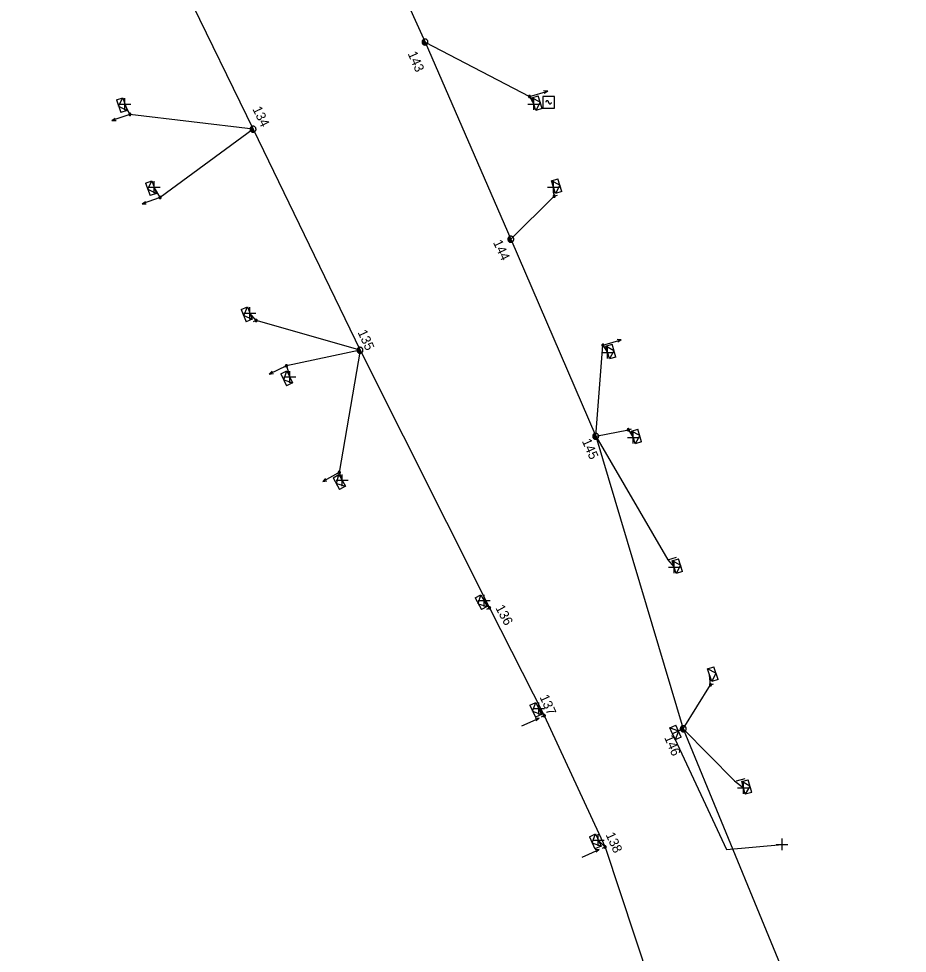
# Model space of a CAD drawing. Extents: x -544780 to -541582, y -1198995 to -1196551.
# Drawn here: x -542597.2 to -542503.6, y -1198836.4 to -1198738 of the extents above; entities that cross this region are included whole.
import ezdxf

# ---------------------------------------------------------------- set-up
doc = ezdxf.new("R2010")
doc.units = 0
for name, color, linetype in [('Vrstva 1', 7, 'Continuous'), ('Vrstva 13', 7, 'Continuous'), ('Vrstva 14', 7, 'Continuous'), ('Vrstva 2', 7, 'Continuous'), ('Vrstva 31', 7, 'Continuous'), ('Vrstva 34', 7, 'Continuous'), ('Vrstva 52', 7, 'Continuous'), ('Vrstva 54', 7, 'Continuous'), ('Vrstva 9', 7, 'Continuous')]:
    doc.layers.add(name, color=color, linetype=linetype)

# ---------------------------------------------------------------- blocks, each defined once
blk = doc.blocks.new('NN440')
at = {"layer": 'Vrstva 2'}
for points in [[(0.63, 0), (0.63, 0.06), (0.62, 0.13), (0.6, 0.19), (0.58, 0.25), (0.55, 0.31), (0.51, 0.37), (0.47, 0.42), (0.42, 0.46), (0.37, 0.51), (0.32, 0.54), (0.26, 0.57), (0.2, 0.59), (0.13, 0.61), (0.07, 0.62), (0, 0.63), (-0.06, 0.62), (-0.13, 0.61), (-0.19, 0.59), (-0.26, 0.57), (-0.31, 0.54), (-0.37, 0.51), (-0.42, 0.46), (-0.47, 0.42), (-0.51, 0.37), (-0.54, 0.31), (-0.57, 0.25), (-0.6, 0.19), (-0.62, 0.13), (-0.63, 0.06), (-0.63, 0), (-0.63, -0.07), (-0.62, -0.14), (-0.6, -0.2), (-0.57, -0.26), (-0.54, -0.32), (-0.51, -0.37), (-0.47, -0.43), (-0.42, -0.47), (-0.37, -0.51), (-0.31, -0.55), (-0.26, -0.58), (-0.19, -0.6), (-0.13, -0.62), (-0.06, -0.63), (0, -0.63), (0.07, -0.63), (0.13, -0.62), (0.2, -0.6), (0.26, -0.58), (0.32, -0.55), (0.37, -0.51), (0.42, -0.47), (0.47, -0.43), (0.51, -0.37), (0.55, -0.32), (0.58, -0.26), (0.6, -0.2), (0.62, -0.14), (0.63, -0.07), (0.63, 0)], [(-0.63, 0), (0.63, 0)], [(-0.6, -0.18), (0.57, -0.18)], [(-0.51, -0.32), (0.5, -0.32)], [(-0.37, -0.47), (0.35, -0.47)]]:
    blk.add_lwpolyline(points, dxfattribs=at)
blk = doc.blocks.new('NN560')
at = {"layer": 'Vrstva 2'}
for points in [[(1.999, -0.001), (1.59, 0.141)], [(0, -0.001), (1.999, -0.001)], [(1.999, -0.001), (1.59, -0.134)]]:
    blk.add_lwpolyline(points, dxfattribs=at)
blk = doc.blocks.new('NN800')
at = {"layer": 'Vrstva 1'}
for points in [[(-0.442, 0.442), (0.442, -0.442)], [(-0.442, -0.442), (0.442, 0.442)]]:
    blk.add_lwpolyline(points, dxfattribs=at)
blk = doc.blocks.new('NN630')
at = {"layer": 'Vrstva 9'}
for points in [[(-0.003, -0.7), (-0.703, 0)], [(-0.703, -0.7), (-0.703, 0), (0.697, 0), (0.697, -0.7)], [(-0.703, -0.7), (0.697, -0.7)], [(-0.003, -0.7), (0.697, 0)]]:
    blk.add_lwpolyline(points, dxfattribs=at)
blk = doc.blocks.new('NN740')
at = {"layer": 'Vrstva 1'}
for points in [[(0.624, 0.624), (-0.626, 0.624)], [(-0.626, 0.624), (-0.626, -0.626)], [(-0.001, -0.001), (-0.002, 0.015), (-0.004, 0.031), (-0.008, 0.046), (-0.014, 0.061), (-0.021, 0.075), (-0.03, 0.089), (-0.04, 0.101), (-0.051, 0.112), (-0.063, 0.123), (-0.077, 0.131), (-0.091, 0.139), (-0.106, 0.145), (-0.121, 0.149), (-0.137, 0.151), (-0.153, 0.152), (-0.169, 0.151), (-0.185, 0.149), (-0.2, 0.145), (-0.215, 0.139), (-0.229, 0.132), (-0.243, 0.123), (-0.255, 0.113), (-0.266, 0.102), (-0.276, 0.09), (-0.285, 0.076), (-0.293, 0.062), (-0.298, 0.047), (-0.303, 0.032), (-0.305, 0.016), (-0.306, 0), (-0.306, -0.001)], [(0.624, -0.626), (0.624, 0.624)], [(-0.626, -0.626), (0.624, -0.626)], [(-0.001, -0.001), (0, -0.017), (0.002, -0.032), (0.006, -0.048), (0.011, -0.062), (0.018, -0.077), (0.026, -0.09), (0.036, -0.102), (0.047, -0.114), (0.059, -0.124), (0.072, -0.133), (0.085, -0.14), (0.1, -0.146), (0.115, -0.15), (0.131, -0.153), (0.146, -0.154), (0.162, -0.154), (0.178, -0.151), (0.193, -0.148), (0.208, -0.142), (0.222, -0.135), (0.235, -0.127), (0.247, -0.118), (0.259, -0.107), (0.269, -0.095), (0.278, -0.082), (0.285, -0.068), (0.291, -0.053), (0.295, -0.038), (0.298, -0.023), (0.299, -0.007), (0.299, -0.006)]]:
    blk.add_lwpolyline(points, dxfattribs=at)
blk = doc.blocks.new('NN500')
at = {"layer": 'Vrstva 2'}
for points in [[(0, -0.24), (0.02, -0.23), (0.05, -0.23), (0.07, -0.22), (0.09, -0.22), (0.12, -0.2), (0.14, -0.19), (0.16, -0.18), (0.17, -0.16), (0.19, -0.14), (0.2, -0.12), (0.21, -0.1), (0.22, -0.07), (0.23, -0.05), (0.23, -0.02), (0.23, 0), (0.23, 0.02), (0.23, 0.05), (0.22, 0.07), (0.21, 0.1), (0.2, 0.12), (0.19, 0.14), (0.17, 0.16), (0.16, 0.17), (0.14, 0.19), (0.12, 0.2), (0.09, 0.21), (0.07, 0.22), (0.05, 0.23), (0.02, 0.23), (0, 0.23), (-0.03, 0.23), (-0.05, 0.23), (-0.07, 0.22), (-0.1, 0.21), (-0.12, 0.2), (-0.14, 0.19), (-0.16, 0.17), (-0.18, 0.16), (-0.19, 0.14), (-0.2, 0.12), (-0.22, 0.1), (-0.22, 0.07), (-0.23, 0.05), (-0.23, 0.02), (-0.24, 0), (-0.23, -0.02), (-0.23, -0.05), (-0.22, -0.07), (-0.22, -0.1), (-0.2, -0.12), (-0.19, -0.14), (-0.18, -0.16), (-0.16, -0.18), (-0.14, -0.19), (-0.12, -0.2), (-0.1, -0.22), (-0.07, -0.22), (-0.05, -0.23), (-0.03, -0.23), (0, -0.24)], [(0, -0.24), (0.02, -0.23), (0.05, -0.23), (0.07, -0.22), (0.09, -0.22), (0.12, -0.2), (0.14, -0.19), (0.16, -0.18), (0.17, -0.16), (0.19, -0.14), (0.2, -0.12), (0.21, -0.1), (0.22, -0.07), (0.23, -0.05), (0.23, -0.02), (0.23, 0), (0.23, 0.02), (0.23, 0.05), (0.22, 0.07), (0.21, 0.1), (0.2, 0.12), (0.19, 0.14), (0.17, 0.16), (0.16, 0.17), (0.14, 0.19), (0.12, 0.2), (0.09, 0.21), (0.07, 0.22), (0.05, 0.23), (0.02, 0.23), (0, 0.23), (-0.03, 0.23), (-0.05, 0.23), (-0.07, 0.22), (-0.1, 0.21), (-0.12, 0.2), (-0.14, 0.19), (-0.16, 0.17), (-0.18, 0.16), (-0.19, 0.14), (-0.2, 0.12), (-0.22, 0.1), (-0.22, 0.07), (-0.23, 0.05), (-0.23, 0.02), (-0.24, 0), (-0.23, -0.02), (-0.23, -0.05), (-0.22, -0.07), (-0.22, -0.1), (-0.2, -0.12), (-0.19, -0.14), (-0.18, -0.16), (-0.16, -0.18), (-0.14, -0.19), (-0.12, -0.2), (-0.1, -0.22), (-0.07, -0.22), (-0.05, -0.23), (-0.03, -0.23), (0, -0.24)], [(0, -0.21), (0.02, -0.2), (0.04, -0.2), (0.06, -0.2), (0.08, -0.19), (0.1, -0.18), (0.12, -0.17), (0.14, -0.15), (0.15, -0.14), (0.16, -0.12), (0.18, -0.1), (0.19, -0.08), (0.19, -0.06), (0.2, -0.04), (0.2, -0.02), (0.2, 0), (0.2, 0.02), (0.2, 0.04), (0.19, 0.06), (0.19, 0.08), (0.18, 0.1), (0.16, 0.12), (0.15, 0.14), (0.14, 0.15), (0.12, 0.17), (0.1, 0.18), (0.08, 0.19), (0.06, 0.19), (0.04, 0.2), (0.02, 0.2), (0, 0.2), (-0.02, 0.2), (-0.04, 0.2), (-0.06, 0.19), (-0.08, 0.19), (-0.1, 0.18), (-0.12, 0.17), (-0.14, 0.15), (-0.15, 0.14), (-0.17, 0.12), (-0.18, 0.1), (-0.19, 0.08), (-0.2, 0.06), (-0.2, 0.04), (-0.21, 0.02), (-0.21, 0), (-0.21, -0.02), (-0.2, -0.04), (-0.2, -0.06), (-0.19, -0.08), (-0.18, -0.1), (-0.17, -0.12), (-0.15, -0.14), (-0.14, -0.15), (-0.12, -0.17), (-0.1, -0.18), (-0.08, -0.19), (-0.06, -0.2), (-0.04, -0.2), (-0.02, -0.2), (0, -0.21)], [(0, -0.18), (0.02, -0.18), (0.04, -0.17), (0.05, -0.17), (0.07, -0.16), (0.09, -0.15), (0.1, -0.14), (0.12, -0.13), (0.13, -0.12), (0.14, -0.1), (0.15, -0.09), (0.16, -0.07), (0.17, -0.05), (0.17, -0.04), (0.17, -0.02), (0.17, 0), (0.17, 0.02), (0.17, 0.04), (0.17, 0.05), (0.16, 0.07), (0.15, 0.09), (0.14, 0.1), (0.13, 0.12), (0.12, 0.13), (0.1, 0.14), (0.09, 0.15), (0.07, 0.16), (0.05, 0.17), (0.04, 0.17), (0.02, 0.17), (0, 0.18), (-0.02, 0.17), (-0.04, 0.17), (-0.06, 0.17), (-0.07, 0.16), (-0.09, 0.15), (-0.1, 0.14), (-0.12, 0.13), (-0.13, 0.12), (-0.14, 0.1), (-0.15, 0.09), (-0.16, 0.07), (-0.17, 0.05), (-0.17, 0.04), (-0.18, 0.02), (-0.18, 0), (-0.18, -0.02), (-0.17, -0.04), (-0.17, -0.05), (-0.16, -0.07), (-0.15, -0.09), (-0.14, -0.1), (-0.13, -0.12), (-0.12, -0.13), (-0.1, -0.14), (-0.09, -0.15), (-0.07, -0.16), (-0.06, -0.17), (-0.04, -0.17), (-0.02, -0.18), (0, -0.18)], [(0, -0.15), (0.01, -0.15), (0.03, -0.14), (0.04, -0.14), (0.06, -0.13), (0.07, -0.13), (0.08, -0.12), (0.1, -0.11), (0.11, -0.1), (0.12, -0.09), (0.13, -0.07), (0.13, -0.06), (0.14, -0.05), (0.14, -0.03), (0.14, -0.02), (0.14, 0), (0.14, 0.01), (0.14, 0.03), (0.14, 0.04), (0.13, 0.06), (0.13, 0.07), (0.12, 0.09), (0.11, 0.1), (0.1, 0.11), (0.08, 0.12), (0.07, 0.13), (0.06, 0.13), (0.04, 0.14), (0.03, 0.14), (0.01, 0.14), (0, 0.15), (-0.02, 0.14), (-0.03, 0.14), (-0.05, 0.14), (-0.06, 0.13), (-0.07, 0.13), (-0.09, 0.12), (-0.1, 0.11), (-0.11, 0.1), (-0.12, 0.09), (-0.13, 0.07), (-0.13, 0.06), (-0.14, 0.04), (-0.14, 0.03), (-0.15, 0.01), (-0.15, 0), (-0.15, -0.02), (-0.14, -0.03), (-0.14, -0.05), (-0.13, -0.06), (-0.13, -0.07), (-0.12, -0.09), (-0.11, -0.1), (-0.1, -0.11), (-0.09, -0.12), (-0.07, -0.13), (-0.06, -0.13), (-0.05, -0.14), (-0.03, -0.14), (-0.02, -0.15), (0, -0.15)], [(0, -0.12), (0.01, -0.12), (0.02, -0.11), (0.03, -0.11), (0.05, -0.11), (0.06, -0.1), (0.07, -0.09), (0.08, -0.09), (0.09, -0.08), (0.09, -0.07), (0.1, -0.06), (0.11, -0.05), (0.11, -0.04), (0.11, -0.02), (0.11, -0.01), (0.12, 0), (0.11, 0.01), (0.11, 0.02), (0.11, 0.04), (0.11, 0.05), (0.1, 0.06), (0.09, 0.07), (0.09, 0.08), (0.08, 0.09), (0.07, 0.09), (0.06, 0.1), (0.05, 0.11), (0.03, 0.11), (0.02, 0.11), (0.01, 0.12), (0, 0.12), (-0.01, 0.12), (-0.03, 0.11), (-0.04, 0.11), (-0.05, 0.11), (-0.06, 0.1), (-0.07, 0.09), (-0.08, 0.09), (-0.09, 0.08), (-0.1, 0.07), (-0.1, 0.06), (-0.11, 0.05), (-0.11, 0.04), (-0.12, 0.02), (-0.12, 0.01), (-0.12, 0), (-0.12, -0.01), (-0.12, -0.02), (-0.11, -0.04), (-0.11, -0.05), (-0.1, -0.06), (-0.1, -0.07), (-0.09, -0.08), (-0.08, -0.09), (-0.07, -0.09), (-0.06, -0.1), (-0.05, -0.11), (-0.04, -0.11), (-0.03, -0.11), (-0.01, -0.12), (0, -0.12)], [(0, -0.09), (0.01, -0.09), (0.02, -0.09), (0.03, -0.08), (0.03, -0.08), (0.04, -0.08), (0.05, -0.07), (0.06, -0.07), (0.06, -0.06), (0.07, -0.05), (0.07, -0.04), (0.08, -0.04), (0.08, -0.03), (0.08, -0.02), (0.09, -0.01), (0.09, 0), (0.09, 0.01), (0.08, 0.02), (0.08, 0.03), (0.08, 0.03), (0.07, 0.04), (0.07, 0.05), (0.06, 0.06), (0.06, 0.06), (0.05, 0.07), (0.04, 0.07), (0.03, 0.08), (0.03, 0.08), (0.02, 0.08), (0.01, 0.09), (0, 0.09), (-0.01, 0.09), (-0.02, 0.08), (-0.03, 0.08), (-0.04, 0.08), (-0.04, 0.07), (-0.05, 0.07), (-0.06, 0.06), (-0.07, 0.06), (-0.07, 0.05), (-0.08, 0.04), (-0.08, 0.03), (-0.08, 0.03), (-0.09, 0.02), (-0.09, 0.01), (-0.09, 0), (-0.09, -0.01), (-0.09, -0.02), (-0.08, -0.03), (-0.08, -0.04), (-0.08, -0.04), (-0.07, -0.05), (-0.07, -0.06), (-0.06, -0.07), (-0.05, -0.07), (-0.04, -0.08), (-0.04, -0.08), (-0.03, -0.08), (-0.02, -0.09), (-0.01, -0.09), (0, -0.09)], [(0, -0.06), (0, -0.06), (0.01, -0.06), (0.02, -0.05), (0.02, -0.05), (0.03, -0.05), (0.03, -0.05), (0.04, -0.04), (0.04, -0.04), (0.05, -0.03), (0.05, -0.03), (0.05, -0.02), (0.05, -0.02), (0.05, -0.01), (0.06, -0.01), (0.06, 0), (0.06, 0.01), (0.05, 0.01), (0.05, 0.02), (0.05, 0.02), (0.05, 0.03), (0.05, 0.03), (0.04, 0.04), (0.04, 0.04), (0.03, 0.05), (0.03, 0.05), (0.02, 0.05), (0.02, 0.05), (0.01, 0.06), (0, 0.06), (0, 0.06), (-0.01, 0.06), (-0.01, 0.06), (-0.02, 0.05), (-0.02, 0.05), (-0.03, 0.05), (-0.03, 0.05), (-0.04, 0.04), (-0.04, 0.04), (-0.05, 0.03), (-0.05, 0.03), (-0.05, 0.02), (-0.06, 0.02), (-0.06, 0.01), (-0.06, 0.01), (-0.06, 0), (-0.06, -0.01), (-0.06, -0.01), (-0.06, -0.02), (-0.05, -0.02), (-0.05, -0.03), (-0.05, -0.03), (-0.04, -0.04), (-0.04, -0.04), (-0.03, -0.05), (-0.03, -0.05), (-0.02, -0.05), (-0.02, -0.05), (-0.01, -0.06), (-0.01, -0.06), (0, -0.06)], [(0, -0.03), (0, -0.03), (0, -0.03), (0.01, -0.03), (0.01, -0.03), (0.01, -0.02), (0.02, -0.02), (0.02, -0.02), (0.02, -0.02), (0.02, -0.02), (0.02, -0.01), (0.02, -0.01), (0.03, -0.01), (0.03, -0.01), (0.03, 0), (0.03, 0), (0.03, 0), (0.03, 0.01), (0.03, 0.01), (0.02, 0.01), (0.02, 0.01), (0.02, 0.02), (0.02, 0.02), (0.02, 0.02), (0.02, 0.02), (0.01, 0.02), (0.01, 0.02), (0.01, 0.03), (0, 0.03), (0, 0.03), (0, 0.03), (0, 0.03), (-0.01, 0.03), (-0.01, 0.03), (-0.01, 0.02), (-0.02, 0.02), (-0.02, 0.02), (-0.02, 0.02), (-0.02, 0.02), (-0.02, 0.02), (-0.03, 0.01), (-0.03, 0.01), (-0.03, 0.01), (-0.03, 0.01), (-0.03, 0), (-0.03, 0), (-0.03, 0), (-0.03, -0.01), (-0.03, -0.01), (-0.03, -0.01), (-0.03, -0.01), (-0.02, -0.02), (-0.02, -0.02), (-0.02, -0.02), (-0.02, -0.02), (-0.02, -0.02), (-0.01, -0.03), (-0.01, -0.03), (-0.01, -0.03), (0, -0.03), (0, -0.03)], [(0.23, 0), (0.7, 0)]]:
    blk.add_lwpolyline(points, dxfattribs=at)
blk = doc.blocks.new('NN510')
at = {"layer": 'Vrstva 2'}
blk.add_lwpolyline([(0.001, 0.002), (0.001, 0.939)], dxfattribs=at)

msp = doc.modelspace()

# ---------------------------------------------------------------- linework, layer by layer
at = {"layer": 'Vrstva 1'}
for points in [[(-542577.967, -1198687.899), (-542564.274, -1198718.66), (-542554.42, -1198740.423), (-542545.379, -1198761.199), (-542536.43, -1198781.957), (-542527.209, -1198812.773), (-542514.462, -1198843.761), (-542503.597, -1198866.404)], [(-542597.24, -1198698.853), (-542596.829, -1198699.698), (-542586.651, -1198720.622), (-542572.542, -1198749.601), (-542561.272, -1198772.896), (-542547.621, -1198800.03), (-542541.854, -1198811.391), (-542535.435, -1198825.23), (-542530.734, -1198839.476), (-542528.184, -1198869.678)]]:
    msp.add_lwpolyline(points, dxfattribs=at)
at = {"layer": 'Vrstva 52'}
msp.add_lwpolyline([(-542527.209, -1198812.773), (-542528.35, -1198813.302), (-542522.647, -1198825.487), (-542516.802, -1198824.951)], dxfattribs=at)
at = {"layer": 'Vrstva 54'}
for points in [[(-542554.42, -1198740.423), (-542543.412, -1198746.162), (-542542.957, -1198746.955)], [(-542572.542, -1198749.601), (-542585.522, -1198748.045), (-542586.049, -1198746.962)], [(-542572.542, -1198749.601), (-542582.339, -1198756.804), (-542582.966, -1198755.71)], [(-542545.379, -1198761.199), (-542540.808, -1198756.659), (-542540.881, -1198755.699)], [(-542561.272, -1198772.896), (-542572.209, -1198769.761), (-542572.877, -1198768.987)], [(-542561.272, -1198772.896), (-542569.026, -1198774.539), (-542568.673, -1198775.708)], [(-542561.272, -1198772.896), (-542563.454, -1198785.759), (-542563.152, -1198786.597)], [(-542536.43, -1198781.957), (-542535.671, -1198772.367), (-542535.181, -1198773.135)], [(-542536.43, -1198781.957), (-542532.994, -1198781.271), (-542532.47, -1198782.084)], [(-542536.43, -1198781.957), (-542528.824, -1198794.963), (-542528.153, -1198795.744)], [(-542547.621, -1198800.03), (-542548.187, -1198799.275)], [(-542527.209, -1198812.773), (-542524.338, -1198808.138), (-542524.426, -1198807.128)], [(-542541.854, -1198811.391), (-542542.439, -1198810.63)], [(-542527.209, -1198812.773), (-542521.82, -1198818.26), (-542520.858, -1198819.001)], [(-542535.435, -1198825.23), (-542536.16, -1198824.491)]]:
    msp.add_lwpolyline(points, dxfattribs=at)

# ---------------------------------------------------------------- block references
at = {"layer": 'Vrstva 13'}
for name, p, xscale, yscale, rotation in [('NN440', (-542554.421, -1198740.422), 0.49999999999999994, 0.5000000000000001, -66.27719725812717), ('NN500', (-542543.412, -1198746.162), 0.5, 0.49999999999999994, 16.58399999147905), ('NN500', (-542585.522, -1198748.045), 0.5, 0.5, -160.70099998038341), ('NN440', (-542572.543, -1198749.602), 0.5, 0.5, -64.03443334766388), ('NN500', (-542582.339, -1198756.804), 0.49999999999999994, 0.5000000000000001, -160.54199997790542), ('NN500', (-542540.808, -1198756.659), 0.49999999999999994, 0.5000000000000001, 17.354000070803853), ('NN440', (-542545.378, -1198761.2), 0.49999999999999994, 0.5000000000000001, -64.85867498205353), ('NN500', (-542572.209, -1198769.761), 0.49999999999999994, 0.5000000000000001, -158.58899999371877), ('NN440', (-542561.272, -1198772.896), 0.5, 0.5, -65.31199439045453), ('NN500', (-542535.671, -1198772.367), 0.5, 0.5, 16.542999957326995), ('NN500', (-542569.026, -1198774.539), 0.49999999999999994, 0.5000000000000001, -154.3929999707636), ('NN440', (-542536.431, -1198781.958), 0.5, 0.5, -66.10640828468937), ('NN500', (-542532.994, -1198781.271), 0.49999999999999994, 0.5000000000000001, 17.073000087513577), ('NN500', (-542563.454, -1198785.759), 0.5, 0.5, -150.7690000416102), ('NN500', (-542547.621, -1198800.03), 0.5000000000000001, 0.4999999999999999, -151.48999996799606), ('NN500', (-542524.338, -1198808.138), 0.5, 0.5000000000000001, 18.768999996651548), ('NN500', (-542541.854, -1198811.391), 0.5, 0.5, -155.73200003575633), ('NN440', (-542527.208, -1198812.772), 0.5, 0.5, -66.68934158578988), ('NN500', (-542535.435, -1198825.23), 0.5, 0.49999999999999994, -155.57599997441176)]:
    msp.add_blockref(name, p, dxfattribs=dict(at, xscale=xscale, yscale=yscale, rotation=rotation))
for name, p, rotation in [('NN560', (-542543.412, -1198746.162), 16.58406384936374), ('NN560', (-542585.522, -1198748.045), -160.70095831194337), ('NN560', (-542582.339, -1198756.804), -160.54237778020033), ('NN560', (-542535.671, -1198772.367), 16.543183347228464), ('NN560', (-542569.026, -1198774.539), -154.39316661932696), ('NN560', (-542563.454, -1198785.759), -150.76892779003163), ('NN510', (-542528.824, -1198794.963), -72.3471638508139), ('NN560', (-542544.204, -1198812.477), 24.26760557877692), ('NN510', (-542521.59, -1198818.273), -74.49262217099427), ('NN560', (-542537.876, -1198826.315), 24.423947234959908)]:
    msp.add_blockref(name, p, dxfattribs=dict(at, rotation=rotation))
at = {"layer": 'Vrstva 31'}
for p, rotation in [((-542586.049, -1198746.962), -70.70095828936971), ((-542542.957, -1198746.955), 106.58406389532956), ((-542582.966, -1198755.71), -70.54237771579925), ((-542540.881, -1198755.699), 107.35418892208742), ((-542572.877, -1198768.987), -68.5890500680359), ((-542535.181, -1198773.135), 106.54318330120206), ((-542568.673, -1198775.708), -64.39316665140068), ((-542532.47, -1198782.084), 107.07256668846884), ((-542563.152, -1198786.597), -60.76892778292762), ((-542528.153, -1198795.744), 107.6528362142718), ((-542548.187, -1198799.275), -61.490469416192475), ((-542524.426, -1198807.128), 108.7691388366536), ((-542542.439, -1198810.63), -65.73239436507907), ((-542528.35, -1198813.302), 113.31065835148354), ((-542520.858, -1198819.001), 105.50737779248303), ((-542536.16, -1198824.491), -65.5760527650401)]:
    msp.add_blockref('NN630', p, dxfattribs=dict(at, rotation=rotation))
at = {"layer": 'Vrstva 34'}
for p, rotation in [((-542586.049, -1198746.962), 45), ((-542542.957, -1198746.955), 45), ((-542582.966, -1198755.71), 45), ((-542540.881, -1198755.699), 45), ((-542572.877, -1198768.987), 45), ((-542535.181, -1198773.135), 45), ((-542568.673, -1198775.708), 44.99999995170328), ((-542532.47, -1198782.084), 45), ((-542563.152, -1198786.597), 45), ((-542528.153, -1198795.744), 45.00000009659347), ((-542548.187, -1198799.275), 45), ((-542542.439, -1198810.63), 45), ((-542520.858, -1198819.001), 45), ((-542536.16, -1198824.491), 45), ((-542516.802, -1198824.951), 45)]:
    msp.add_blockref('NN800', p, dxfattribs=dict(at, rotation=rotation))
msp.add_blockref('NN740', (-542541.394, -1198746.771), dxfattribs=at)

# ---------------------------------------------------------------- texts
at = {"layer": 'Vrstva 14'}
for s, rotation, p in [('143', 293.723, (-542556.263, -1198741.647)), ('134', 295.966, (-542572.631, -1198747.47)), ('144', 295.141, (-542547.276, -1198761.53)), ('135', 294.688, (-542561.545, -1198770.997)), ('145', 293.894, (-542537.91, -1198782.46)), ('136', 298.51, (-542547.036, -1198800.028)), ('137', 294.268, (-542542.37, -1198809.427)), ('146', 293.311, (-542529.232, -1198813.693)), ('138', 294.424, (-542535.407, -1198823.931))]:
    msp.add_text(s, height=1, rotation=rotation, dxfattribs=at).set_placement(p)

doc.saveas('drawing.dxf')
